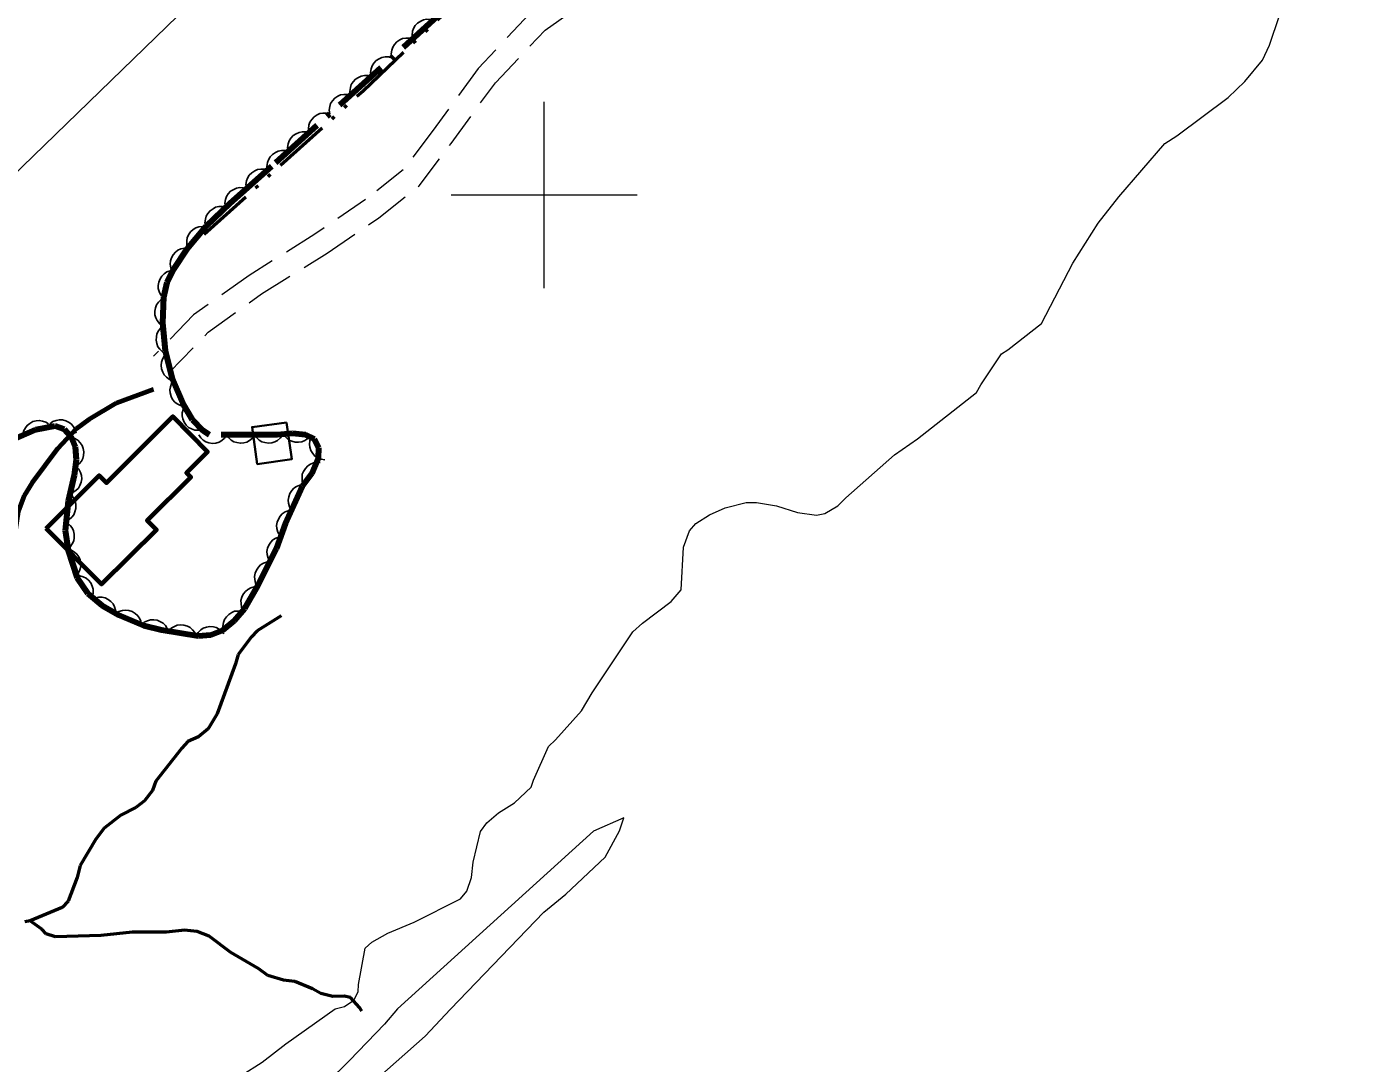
# Model space of a CAD drawing. Extents: x 386081 to 389416, y 5130568 to 5134082.
# Drawn here: x 387744.4 to 387887.4, y 5131306.8 to 5131418.1 of the extents above; entities that cross this region are included whole.
import ezdxf

# ---------------------------------------------------------------- set-up
doc = ezdxf.new("R2010")
doc.units = 0
doc.header["$LTSCALE"] = 1.2
for name, pattern in [('DASH_DOUBLE_DOT', [9.2, 5, -1.2, 0.3, -1.2, 0.3, -1.2]), ('DOT_DASHED', [7.7, 5, -1.2, 0.3, -1.2]), ('LONG_DASHED', [7.5, 6, -1.5]), ('MEDIUM_DASHED', [4.5, 3, -1.5])]:
    doc.linetypes.add(name, pattern=pattern)
for name, color, linetype, lineweight in [('19', 7, 'Continuous', 13), ('2', 7, 'Continuous', 13), ('22', 7, 'Continuous', 13), ('31', 7, 'Continuous', 70), ('36', 7, 'Continuous', 13), ('4', 7, 'DASH_DOUBLE_DOT', 53), ('44', 7, 'Continuous', 25), ('61', 7, 'Continuous', 13)]:
    doc.layers.add(name, color=color, linetype=linetype, lineweight=lineweight)

msp = doc.modelspace()

# ---------------------------------------------------------------- linework, layer by layer
at = {"layer": '19', "linetype": 'MEDIUM_DASHED'}
for points in [[(387759.8, 5131381.01), (387763.93, 5131385.29), (387769.65, 5131389.37), (387776.69, 5131393.76), (387782.26, 5131397.55), (387786.58, 5131400.99), (387790, 5131405.5), (387794.76, 5131412.03), (387800.09, 5131417.67), (387804.41, 5131420.69)], [(387798.51, 5131419.49), (387792.91, 5131413.57), (387788.07, 5131406.93), (387784.85, 5131402.68), (387780.83, 5131399.49), (387775.37, 5131395.78), (387768.31, 5131391.36), (387762.36, 5131387.12), (387758.07, 5131382.68)]]:
    msp.add_lwpolyline(points, dxfattribs=at)
at = {"layer": '2'}
for points in [[(387873.45, 5131410.44), (387875.23, 5131412.16), (387877.11, 5131414.45), (387877.87, 5131416.05), (387878.96, 5131419.24), (387880.11, 5131423.76), (387880.13, 5131425.37), (387880.57, 5131428.73), (387881.22, 5131430.79), (387882.44, 5131433.53), (387883.33, 5131434.45), (387884.12, 5131434.78), (387885.26, 5131434.86), (387886.14, 5131434.59), (387887.04, 5131433.97), (387888.48, 5131433.22)], [(387767.46, 5131305.5), (387769.74, 5131306.95), (387772.25, 5131308.92), (387777.57, 5131312.66), (387778.57, 5131312.93), (387779.56, 5131313.59), (387780.02, 5131314.48), (387780.08, 5131315.29), (387780.77, 5131319.18), (387781.48, 5131319.82), (387783.21, 5131320.78), (387786.03, 5131321.98), (387791.01, 5131324.47), (387791.68, 5131325.29), (387792.21, 5131326.75), (387792.36, 5131328.4), (387793.18, 5131331.68), (387793.85, 5131332.62), (387795.08, 5131333.7), (387796.83, 5131334.79), (387798.62, 5131336.44), (387798.87, 5131337.22), (387800.45, 5131340.8), (387801.23, 5131341.54), (387803.99, 5131344.66), (387805.17, 5131346.59), (387809.52, 5131353.11), (387810.56, 5131354.05), (387813.62, 5131356.36), (387814.7, 5131357.61), (387814.96, 5131362.19), (387815.6, 5131363.97), (387816.3, 5131364.76), (387817.75, 5131365.69), (387819.42, 5131366.41), (387821.67, 5131367.01), (387822.81, 5131367.01), (387824.94, 5131366.65), (387827.21, 5131365.94), (387829.25, 5131365.63), (387830.14, 5131365.83), (387831.52, 5131366.63), (387832.4, 5131367.51), (387837.62, 5131372.12), (387840.08, 5131373.84), (387846.42, 5131378.8), (387846.87, 5131379.63), (387849.11, 5131382.94), (387849.78, 5131383.38), (387853.38, 5131386.22), (387856.75, 5131392.68), (387859.49, 5131396.98), (387861.71, 5131399.8), (387866.65, 5131405.5), (387867.92, 5131406.34), (387873.45, 5131410.44)], [(387775.7, 5131299.54), (387787.24, 5131309.74), (387789.93, 5131312.65), (387799.97, 5131323.03), (387802.33, 5131324.98), (387806.56, 5131328.93), (387808.08, 5131331.78), (387808.54, 5131333.15), (387805.29, 5131331.72), (387784.25, 5131312.67), (387782.86, 5131311.04), (387779.09, 5131307.12), (387771.82, 5131299.98)]]:
    msp.add_lwpolyline(points, dxfattribs=at)
at = {"layer": '22', "linetype": 'LONG_DASHED', "lineweight": 70}
msp.add_lwpolyline([(387738.1, 5131331.45), (387739.1, 5131333.79), (387740.61, 5131338.4), (387740.92, 5131340.59), (387742.21, 5131352.16), (387742.89, 5131361.46), (387743.57, 5131366.04), (387744.2, 5131367.76), (387745.08, 5131369.13), (387747.79, 5131372.8), (387749.78, 5131374.95), (387751.14, 5131375.95), (387754.09, 5131377.68), (387758.07, 5131379.17)], dxfattribs=at)
at = {"layer": '31'}
msp.add_lwpolyline([(387746.53, 5131364.2), (387752.23, 5131369.88), (387753, 5131369.09), (387760.13, 5131376.21), (387763.87, 5131372.45), (387761.6, 5131370.19), (387762.07, 5131369.72), (387757.38, 5131365.05), (387758.36, 5131364.08), (387752.48, 5131358.23)], close=True, dxfattribs=at)
at = {"layer": '31', "lineweight": 35}
msp.add_lwpolyline([(387772.33, 5131375.59), (387772.89, 5131371.63), (387769.2, 5131371.12), (387768.64, 5131375.08)], close=True, dxfattribs=at)
at = {"layer": '36', "lineweight": 25}
msp.add_lwpolyline([(388771.01, 5132397.91), (388761.9, 5132388.83), (388496, 5132131.53), (388210.06, 5131855.46), (387933.77, 5131587.05), (387650.79, 5131312.73), (387574.6, 5131241.62)], dxfattribs=at)
at = {"layer": '4'}
for points in [[(387763.5, 5131395.79), (387780.56, 5131411.18), (387798.38, 5131428.13), (387813.36, 5131441.88), (387819.18, 5131446.93), (387823.08, 5131450.73), (387825.56, 5131455.34), (387826.49, 5131458.07)], [(387771.78, 5131354.82), (387769.2, 5131353.21), (387768.56, 5131352.58), (387767.14, 5131350.69), (387766.85, 5131349.67), (387764.9, 5131344.32), (387763.92, 5131342.73), (387762.9, 5131341.84), (387761.75, 5131341.34), (387761.1, 5131340.63), (387758.3, 5131337.08), (387757.94, 5131336.09), (387757.09, 5131335), (387756.15, 5131334.28), (387754.54, 5131333.45), (387752.76, 5131332.04), (387751.87, 5131330.87), (387750.17, 5131328.05), (387749.86, 5131326.75), (387748.88, 5131324.22), (387748.26, 5131323.55), (387744.83, 5131322.11)], [(387780.42, 5131312.42), (387780.19, 5131312.83), (387779.2, 5131313.88), (387778.52, 5131314.04), (387777.32, 5131314), (387776.01, 5131314.3), (387775.14, 5131314.82), (387773.24, 5131315.59), (387772, 5131315.73), (387770.34, 5131316.25), (387769.38, 5131316.95), (387766.36, 5131318.71), (387764.05, 5131320.46), (387762.76, 5131320.98), (387761.37, 5131321.11), (387759.43, 5131320.9), (387755.76, 5131320.88), (387752.4, 5131320.55), (387747.54, 5131320.38), (387746.54, 5131320.72), (387746.07, 5131321.23), (387744.83, 5131322.11), (387744.25, 5131322)]]:
    msp.add_lwpolyline(points, dxfattribs=at)
at = {"layer": '44', "linetype": 'DOT_DASHED', "lineweight": 90}
for points in [[(387771.19, 5131403.46), (387791.74, 5131422.04)], [(387742.13, 5131373.4), (387745.44, 5131374.84), (387747.46, 5131375.23), (387748.47, 5131374.88), (387749.17, 5131374.09), (387749.63, 5131372.97), (387749.75, 5131371.58), (387749.55, 5131369.94), (387748.9, 5131367.13), (387748.58, 5131363.98), (387748.88, 5131361.9), (387749.85, 5131358.93), (387751.01, 5131357.22), (387752.56, 5131355.93), (387754.29, 5131354.94), (387757.02, 5131353.79), (387758.93, 5131353.32), (387762.85, 5131352.7), (387764.21, 5131352.8), (387765.51, 5131353.3), (387766.76, 5131354.34), (387767.85, 5131355.63), (387769.27, 5131358.07), (387771.25, 5131362.05), (387772.22, 5131364.74), (387774.05, 5131368.75), (387775.1, 5131370.15), (387775.78, 5131371.75), (387775.81, 5131372.87), (387775.35, 5131373.78), (387774.39, 5131374.24), (387772.99, 5131374.4), (387771.32, 5131374.26), (387764.08, 5131374.24), (387763.34, 5131374.72), (387762.25, 5131375.87), (387761.31, 5131377.44), (387760.11, 5131380.26), (387759.36, 5131383.26), (387759.04, 5131386.28), (387759.15, 5131389.04), (387759.53, 5131390.59), (387760.2, 5131392.01), (387761.67, 5131394.2), (387763.71, 5131396.63), (387766.27, 5131399.13), (387771.19, 5131403.46)]]:
    msp.add_lwpolyline(points, dxfattribs=at)
at = {"layer": '44'}
for points in [[(387785.87, 5131416.74), (387785.81, 5131417.15), (387785.88, 5131417.55), (387785.97, 5131417.87), (387786.16, 5131418.16), (387786.41, 5131418.43), (387786.74, 5131418.64), (387787.03, 5131418.78), (387787.38, 5131418.84), (387787.75, 5131418.83), (387788.1, 5131418.75)], [(387783.65, 5131414.72), (387783.59, 5131415.14), (387783.65, 5131415.54), (387783.75, 5131415.86), (387783.94, 5131416.15), (387784.19, 5131416.42), (387784.51, 5131416.63), (387784.8, 5131416.77), (387785.15, 5131416.83), (387785.52, 5131416.82), (387785.87, 5131416.74)], [(387781.42, 5131412.71), (387781.36, 5131413.12), (387781.43, 5131413.53), (387781.52, 5131413.84), (387781.71, 5131414.14), (387781.96, 5131414.41), (387782.29, 5131414.61), (387782.58, 5131414.76), (387782.93, 5131414.81), (387783.3, 5131414.81), (387783.65, 5131414.72)], [(387779.2, 5131410.7), (387779.14, 5131411.11), (387779.2, 5131411.51), (387779.29, 5131411.83), (387779.49, 5131412.13), (387779.74, 5131412.4), (387780.06, 5131412.6), (387780.35, 5131412.75), (387780.7, 5131412.8), (387781.07, 5131412.8), (387781.42, 5131412.71)], [(387776.97, 5131408.69), (387776.91, 5131409.1), (387776.98, 5131409.5), (387777.07, 5131409.82), (387777.26, 5131410.11), (387777.51, 5131410.38), (387777.84, 5131410.59), (387778.13, 5131410.74), (387778.48, 5131410.79), (387778.85, 5131410.78), (387779.2, 5131410.7)], [(387774.75, 5131406.68), (387774.69, 5131407.09), (387774.75, 5131407.49), (387774.84, 5131407.81), (387775.04, 5131408.1), (387775.29, 5131408.37), (387775.61, 5131408.58), (387775.9, 5131408.72), (387776.25, 5131408.78), (387776.62, 5131408.77), (387776.97, 5131408.69)], [(387772.52, 5131404.66), (387772.46, 5131405.08), (387772.53, 5131405.48), (387772.62, 5131405.8), (387772.81, 5131406.09), (387773.06, 5131406.36), (387773.39, 5131406.57), (387773.68, 5131406.71), (387774.03, 5131406.77), (387774.4, 5131406.76), (387774.75, 5131406.68)], [(387770.3, 5131402.65), (387770.24, 5131403.06), (387770.3, 5131403.47), (387770.39, 5131403.78), (387770.59, 5131404.08), (387770.84, 5131404.35), (387771.16, 5131404.55), (387771.45, 5131404.7), (387771.8, 5131404.75), (387772.17, 5131404.75), (387772.52, 5131404.66)], [(387768.03, 5131400.68), (387767.98, 5131401.1), (387768.05, 5131401.5), (387768.15, 5131401.81), (387768.34, 5131402.1), (387768.6, 5131402.37), (387768.92, 5131402.57), (387769.22, 5131402.71), (387769.57, 5131402.76), (387769.94, 5131402.75), (387770.28, 5131402.66)], [(387765.78, 5131398.7), (387765.73, 5131399.11), (387765.8, 5131399.51), (387765.89, 5131399.83), (387766.09, 5131400.12), (387766.34, 5131400.39), (387766.67, 5131400.59), (387766.96, 5131400.73), (387767.31, 5131400.78), (387767.68, 5131400.77), (387768.03, 5131400.68)], [(387763.66, 5131396.58), (387763.58, 5131396.99), (387763.63, 5131397.39), (387763.71, 5131397.71), (387763.89, 5131398.02), (387764.13, 5131398.3), (387764.45, 5131398.51), (387764.73, 5131398.67), (387765.08, 5131398.74), (387765.45, 5131398.75), (387765.8, 5131398.67)], [(387761.73, 5131394.28), (387761.62, 5131394.68), (387761.63, 5131395.08), (387761.68, 5131395.41), (387761.83, 5131395.73), (387762.04, 5131396.03), (387762.33, 5131396.28), (387762.6, 5131396.46), (387762.94, 5131396.56), (387763.3, 5131396.61), (387763.66, 5131396.57)], [(387760.05, 5131391.79), (387759.9, 5131392.18), (387759.86, 5131392.58), (387759.87, 5131392.91), (387759.99, 5131393.25), (387760.17, 5131393.57), (387760.43, 5131393.85), (387760.68, 5131394.06), (387761, 5131394.2), (387761.37, 5131394.28), (387761.73, 5131394.28)], [(387759.13, 5131388.95), (387758.85, 5131389.26), (387758.67, 5131389.62), (387758.57, 5131389.94), (387758.57, 5131390.29), (387758.62, 5131390.65), (387758.78, 5131391.01), (387758.94, 5131391.29), (387759.19, 5131391.53), (387759.5, 5131391.73), (387759.84, 5131391.86)], [(387759.03, 5131385.95), (387758.69, 5131386.19), (387758.45, 5131386.52), (387758.29, 5131386.81), (387758.21, 5131387.15), (387758.19, 5131387.52), (387758.27, 5131387.9), (387758.37, 5131388.21), (387758.58, 5131388.49), (387758.84, 5131388.75), (387759.15, 5131388.94)], [(387759.39, 5131382.96), (387759.02, 5131383.16), (387758.73, 5131383.45), (387758.53, 5131383.71), (387758.41, 5131384.04), (387758.34, 5131384.4), (387758.36, 5131384.78), (387758.42, 5131385.1), (387758.58, 5131385.42), (387758.8, 5131385.71), (387759.08, 5131385.95)], [(387760.16, 5131380.06), (387759.77, 5131380.2), (387759.44, 5131380.45), (387759.21, 5131380.68), (387759.04, 5131380.99), (387758.92, 5131381.34), (387758.89, 5131381.72), (387758.9, 5131382.05), (387759.01, 5131382.38), (387759.19, 5131382.7), (387759.43, 5131382.97)], [(387761.37, 5131377.31), (387760.96, 5131377.39), (387760.6, 5131377.58), (387760.33, 5131377.77), (387760.11, 5131378.05), (387759.94, 5131378.38), (387759.85, 5131378.75), (387759.81, 5131379.07), (387759.87, 5131379.42), (387760, 5131379.77), (387760.19, 5131380.07)], [(387762.92, 5131374.75), (387762.51, 5131374.77), (387762.12, 5131374.91), (387761.83, 5131375.06), (387761.58, 5131375.31), (387761.36, 5131375.61), (387761.22, 5131375.96), (387761.14, 5131376.28), (387761.15, 5131376.63), (387761.23, 5131376.99), (387761.38, 5131377.32)], [(387744.04, 5131374.23), (387744.11, 5131374.64), (387744.3, 5131375), (387744.49, 5131375.27), (387744.77, 5131375.49), (387745.09, 5131375.67), (387745.46, 5131375.76), (387745.79, 5131375.8), (387746.14, 5131375.74), (387746.48, 5131375.62), (387746.79, 5131375.43)], [(387746.91, 5131375.42), (387747.24, 5131375.67), (387747.62, 5131375.81), (387747.95, 5131375.88), (387748.3, 5131375.85), (387748.65, 5131375.76), (387748.99, 5131375.58), (387749.26, 5131375.39), (387749.47, 5131375.11), (387749.65, 5131374.79), (387749.74, 5131374.44)], [(387749.55, 5131373.89), (387749.92, 5131373.68), (387750.2, 5131373.39), (387750.39, 5131373.13), (387750.51, 5131372.79), (387750.58, 5131372.43), (387750.54, 5131372.05), (387750.48, 5131371.73), (387750.32, 5131371.42), (387750.09, 5131371.13), (387749.81, 5131370.9)], [(387765.92, 5131374.25), (387765.69, 5131373.9), (387765.38, 5131373.64), (387765.09, 5131373.47), (387764.75, 5131373.38), (387764.39, 5131373.34), (387764.01, 5131373.41), (387763.69, 5131373.49), (387763.4, 5131373.69), (387763.13, 5131373.94), (387762.92, 5131374.24)], [(387768.92, 5131374.25), (387768.69, 5131373.91), (387768.38, 5131373.65), (387768.09, 5131373.48), (387767.75, 5131373.39), (387767.39, 5131373.35), (387767.01, 5131373.42), (387766.69, 5131373.5), (387766.4, 5131373.7), (387766.13, 5131373.95), (387765.92, 5131374.25)], [(387771.92, 5131374.26), (387771.69, 5131373.92), (387771.38, 5131373.66), (387771.09, 5131373.49), (387770.75, 5131373.39), (387770.39, 5131373.36), (387770.01, 5131373.42), (387769.69, 5131373.51), (387769.4, 5131373.7), (387769.13, 5131373.96), (387768.92, 5131374.25)], [(387774.91, 5131374.18), (387774.63, 5131373.86), (387774.29, 5131373.65), (387773.99, 5131373.51), (387773.64, 5131373.46), (387773.27, 5131373.47), (387772.91, 5131373.57), (387772.6, 5131373.7), (387772.33, 5131373.92), (387772.09, 5131374.2), (387771.93, 5131374.52)], [(387776.46, 5131371.59), (387776.04, 5131371.64), (387775.67, 5131371.81), (387775.39, 5131371.98), (387775.16, 5131372.25), (387774.96, 5131372.56), (387774.85, 5131372.93), (387774.79, 5131373.25), (387774.83, 5131373.6), (387774.93, 5131373.95), (387775.1, 5131374.27)], [(387749.77, 5131370.88), (387750.05, 5131370.58), (387750.23, 5131370.21), (387750.33, 5131369.9), (387750.35, 5131369.55), (387750.29, 5131369.18), (387750.15, 5131368.83), (387749.99, 5131368.54), (387749.73, 5131368.3), (387749.43, 5131368.09), (387749.09, 5131367.96)], [(387774.15, 5131368.89), (387774.02, 5131369.28), (387774, 5131369.69), (387774.03, 5131370.02), (387774.17, 5131370.34), (387774.36, 5131370.66), (387774.64, 5131370.92), (387774.9, 5131371.12), (387775.23, 5131371.24), (387775.59, 5131371.31), (387775.95, 5131371.29)], [(387748.99, 5131367.98), (387749.31, 5131367.71), (387749.53, 5131367.37), (387749.67, 5131367.07), (387749.73, 5131366.73), (387749.72, 5131366.36), (387749.62, 5131365.99), (387749.5, 5131365.68), (387749.28, 5131365.41), (387749, 5131365.16), (387748.68, 5131364.99)], [(387772.88, 5131366.18), (387772.66, 5131366.54), (387772.56, 5131366.93), (387772.52, 5131367.26), (387772.58, 5131367.6), (387772.7, 5131367.95), (387772.92, 5131368.27), (387773.13, 5131368.52), (387773.42, 5131368.71), (387773.77, 5131368.85), (387774.12, 5131368.91)], [(387748.43, 5131364.99), (387748.81, 5131364.81), (387749.11, 5131364.53), (387749.32, 5131364.28), (387749.46, 5131363.95), (387749.54, 5131363.59), (387749.53, 5131363.21), (387749.49, 5131362.89), (387749.34, 5131362.57), (387749.13, 5131362.26), (387748.86, 5131362.02)], [(387771.63, 5131363.45), (387771.41, 5131363.81), (387771.31, 5131364.2), (387771.27, 5131364.53), (387771.33, 5131364.87), (387771.46, 5131365.22), (387771.67, 5131365.54), (387771.88, 5131365.79), (387772.18, 5131365.98), (387772.52, 5131366.12), (387772.88, 5131366.18)], [(387770.56, 5131360.65), (387770.35, 5131361.02), (387770.26, 5131361.41), (387770.23, 5131361.74), (387770.3, 5131362.09), (387770.44, 5131362.43), (387770.66, 5131362.74), (387770.88, 5131362.98), (387771.19, 5131363.16), (387771.54, 5131363.29), (387771.89, 5131363.34)], [(387748.84, 5131362.01), (387749.24, 5131361.9), (387749.59, 5131361.68), (387749.84, 5131361.46), (387750.03, 5131361.17), (387750.17, 5131360.83), (387750.23, 5131360.45), (387750.24, 5131360.12), (387750.15, 5131359.78), (387749.99, 5131359.45), (387749.77, 5131359.16)], [(387769.22, 5131357.97), (387769.01, 5131358.33), (387768.93, 5131358.73), (387768.9, 5131359.06), (387768.97, 5131359.4), (387769.1, 5131359.75), (387769.33, 5131360.06), (387769.55, 5131360.3), (387769.85, 5131360.47), (387770.2, 5131360.61), (387770.56, 5131360.65)], [(387749.71, 5131359.13), (387750.13, 5131359.13), (387750.52, 5131359.02), (387750.82, 5131358.88), (387751.09, 5131358.65), (387751.32, 5131358.36), (387751.48, 5131358.01), (387751.58, 5131357.7), (387751.59, 5131357.35), (387751.53, 5131356.98), (387751.4, 5131356.65)], [(387767.7, 5131355.38), (387767.52, 5131355.76), (387767.46, 5131356.16), (387767.45, 5131356.49), (387767.55, 5131356.83), (387767.7, 5131357.16), (387767.95, 5131357.46), (387768.18, 5131357.68), (387768.5, 5131357.84), (387768.85, 5131357.95), (387769.21, 5131357.97)], [(387751.41, 5131356.59), (387751.78, 5131356.77), (387752.18, 5131356.84), (387752.51, 5131356.85), (387752.85, 5131356.76), (387753.19, 5131356.6), (387753.49, 5131356.36), (387753.71, 5131356.13), (387753.87, 5131355.81), (387753.98, 5131355.46), (387754.01, 5131355.1)], [(387753.99, 5131355.06), (387754.34, 5131355.29), (387754.73, 5131355.41), (387755.06, 5131355.45), (387755.41, 5131355.41), (387755.76, 5131355.29), (387756.08, 5131355.09), (387756.34, 5131354.88), (387756.54, 5131354.59), (387756.69, 5131354.25), (387756.76, 5131353.9)], [(387765.53, 5131353.32), (387765.49, 5131353.73), (387765.57, 5131354.13), (387765.67, 5131354.44), (387765.88, 5131354.73), (387766.14, 5131354.99), (387766.47, 5131355.18), (387766.77, 5131355.32), (387767.12, 5131355.35), (387767.49, 5131355.33), (387767.83, 5131355.23)], [(387756.74, 5131353.86), (387757.05, 5131354.14), (387757.42, 5131354.31), (387757.74, 5131354.41), (387758.09, 5131354.42), (387758.45, 5131354.36), (387758.81, 5131354.21), (387759.09, 5131354.05), (387759.33, 5131353.79), (387759.53, 5131353.48), (387759.66, 5131353.14)], [(387759.67, 5131353.2), (387759.96, 5131353.51), (387760.31, 5131353.71), (387760.61, 5131353.84), (387760.96, 5131353.87), (387761.33, 5131353.85), (387761.69, 5131353.73), (387761.99, 5131353.59), (387762.25, 5131353.35), (387762.48, 5131353.06), (387762.63, 5131352.73)], [(387762.63, 5131352.68), (387762.84, 5131353.05), (387763.14, 5131353.32), (387763.4, 5131353.52), (387763.74, 5131353.63), (387764.1, 5131353.69), (387764.48, 5131353.65), (387764.8, 5131353.59), (387765.11, 5131353.42), (387765.4, 5131353.19), (387765.62, 5131352.9)]]:
    msp.add_lwpolyline(points, dxfattribs=at)
at = {"layer": '61'}
for p, q in [((387800, 5131390), (387800, 5131410)), ((387790, 5131400), (387810, 5131400))]:
    msp.add_line(p, q, dxfattribs=at)

doc.saveas('drawing.dxf')
